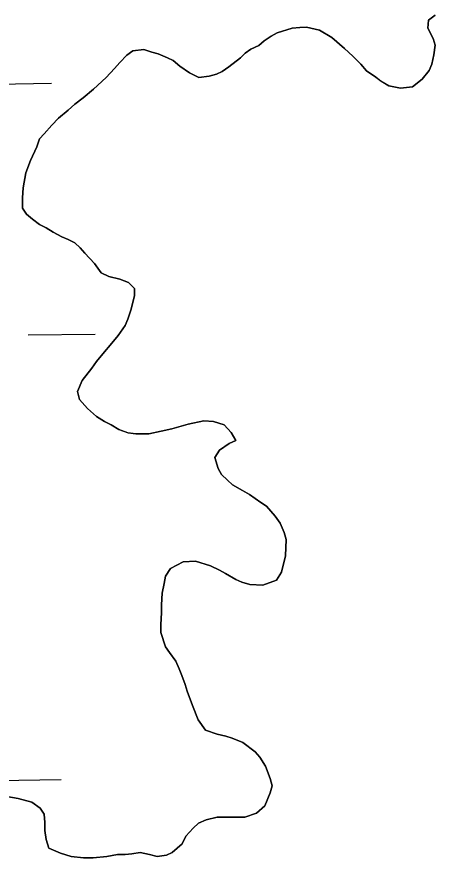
# Model space of a CAD drawing. Extents: x 3767014 to 3805179, y 361544 to 387384.
# Drawn here: x 3771776.7 to 3771976.4, y 381465.1 to 381867.1 of the extents above; entities that cross this region are included whole.
import ezdxf

# ---------------------------------------------------------------- set-up
doc = ezdxf.new("R2010")
doc.units = 0
doc.layers.add('V-TOPO-SHOR', color=7, linetype='Continuous')
doc.layers.add('V-WETL-SWMP', color=7, linetype='Continuous')

msp = doc.modelspace()

# ---------------------------------------------------------------- linework, layer by layer
at = {"layer": 'V-TOPO-SHOR'}
for points in [[(3771825.01, 381714.863), (3771828.436, 381719.545), (3771829.68, 381722.666), (3771831.234, 381727.348), (3771832.784, 381733.899), (3771832.78, 381737.33), (3771829.97, 381740.133), (3771825.913, 381741.688), (3771820.609, 381742.931), (3771816.863, 381744.797), (3771813.74, 381749.161), (3771809.054, 381754.146), (3771806.869, 381756.636), (3771804.37, 381759.13), (3771801.249, 381760.685), (3771798.128, 381761.928), (3771794.071, 381764.107), (3771790.637, 381766.286), (3771787.515, 381767.843), (3771784.083, 381770.333), (3771781.271, 381772.825), (3771779.397, 381775.631), (3771779.391, 381780.622), (3771779.696, 381785.302), (3771780.935, 381792.476), (3771783.112, 381798.405), (3771786.223, 381804.959), (3771787.466, 381808.704), (3771789.647, 381811.203), (3771793.385, 381815.26), (3771796.5, 381818.697), (3771801.176, 381822.444), (3771804.291, 381825.256), (3771808.341, 381828.379), (3771813.326, 381832.441), (3771819.247, 381838.062), (3771823.296, 381842.435), (3771825.788, 381845.245), (3771829.215, 381848.679), (3771832.02, 381850.867), (3771837.323, 381851.497), (3771841.066, 381850.254), (3771844.188, 381849.322), (3771848.556, 381847.457), (3771851.364, 381846.211), (3771854.487, 381843.408), (3771859.169, 381840.295), (3771863.539, 381838.116), (3771868.528, 381838.746), (3771871.959, 381839.686), (3771874.764, 381840.938), (3771877.881, 381843.123), (3771883.491, 381847.498), (3771885.672, 381849.685), (3771888.476, 381851.559), (3771892.217, 381853.435), (3771894.71, 381855.622), (3771898.138, 381857.809), (3771900.944, 381859.372), (3771908.116, 381861.563), (3771911.858, 381861.881), (3771914.977, 381862.196), (3771921.217, 381860.644), (3771927.148, 381857.219), (3771933.079, 381851.925), (3771937.138, 381848.188), (3771940.886, 381844.448), (3771943.698, 381841.333), (3771948.068, 381838.218), (3771950.567, 381836.35), (3771954.313, 381834.171), (3771959.928, 381832.93), (3771965.542, 381833.561), (3771970.215, 381837.311), (3771973.642, 381841.37), (3771974.887, 381844.489), (3771975.817, 381848.857), (3771976.433, 381853.537), (3771975.495, 381856.654), (3771972.992, 381861.643), (3771973.302, 381865.387), (3771976.417, 381867.885)], [(3771802.542, 381465.924), (3771808.468, 381465.308), (3771813.148, 381465.314), (3771819.698, 381465.947), (3771824.687, 381466.887), (3771828.43, 381466.891), (3771831.549, 381467.209), (3771835.602, 381467.837), (3771839.971, 381466.905), (3771843.715, 381465.976), (3771848.081, 381466.604), (3771850.887, 381467.856), (3771855.56, 381471.917), (3771857.428, 381475.661), (3771860.854, 381479.408), (3771863.347, 381481.907), (3771867.088, 381483.472), (3771872.389, 381484.725), (3771880.812, 381484.735), (3771885.49, 381484.741), (3771891.101, 381486.619), (3771895.152, 381490.054), (3771897.64, 381496.296), (3771898.572, 381499.729), (3771897.632, 381503.159), (3771895.441, 381509.082), (3771892.629, 381513.446), (3771890.442, 381515.939), (3771884.511, 381520.299), (3771879.518, 381522.476), (3771876.397, 381523.408), (3771872.341, 381524.338), (3771866.724, 381526.203), (3771863.287, 381531.19), (3771860.471, 381538.049), (3771857.969, 381544.908), (3771857.029, 381548.025), (3771855.464, 381552.391), (3771854.213, 381555.508), (3771852.648, 381559.25), (3771849.525, 381563.301), (3771847.649, 381566.104), (3771845.457, 381572.965), (3771845.453, 381576.709), (3771845.758, 381582.323), (3771845.752, 381586.066), (3771846.057, 381591.682), (3771846.987, 381596.36), (3771847.608, 381599.792), (3771850.098, 381603.538), (3771856.023, 381606.665), (3771861.948, 381606.985), (3771869.124, 381604.81), (3771873.495, 381602.63), (3771876.302, 381601.074), (3771881.297, 381598.274), (3771884.105, 381597.029), (3771887.851, 381595.786), (3771894.089, 381595.483), (3771900.637, 381597.986), (3771903.127, 381601.731), (3771904.989, 381609.53), (3771905.292, 381617.329), (3771904.352, 381620.759), (3771902.476, 381625.124), (3771899.975, 381628.552), (3771895.916, 381633.226), (3771893.104, 381635.093), (3771887.798, 381638.831), (3771884.365, 381640.699), (3771879.684, 381643.5), (3771877.185, 381645.679), (3771874.373, 381648.483), (3771872.81, 381651.289), (3771871.246, 381656.589), (3771873.425, 381660.024), (3771878.098, 381663.149), (3771881.215, 381664.712), (3771879.028, 381668.451), (3771875.594, 381672.191), (3771870.601, 381673.745), (3771865.921, 381674.05), (3771858.438, 381672.482), (3771850.643, 381670.288), (3771845.654, 381669.037), (3771839.727, 381667.781), (3771833.489, 381667.773), (3771829.745, 381668.392), (3771825.377, 381669.946), (3771821.631, 381672.125), (3771818.51, 381673.682), (3771814.764, 381676.172), (3771810.394, 381679.91), (3771806.646, 381684.272), (3771805.704, 381688.014), (3771807.881, 381693.318), (3771812.552, 381699.251), (3771814.731, 381702.372), (3771818.471, 381707.056), (3771821.273, 381710.179), (3771825.01, 381714.863)], [(3771742.345, 381464.917), (3771742.65, 381469.597), (3771743.891, 381476.146), (3771745.132, 381479.267), (3771746.375, 381483.324), (3771747.62, 381486.132), (3771751.358, 381490.193), (3771756.658, 381492.383), (3771761.958, 381494.261), (3771767.883, 381494.891), (3771771.94, 381494.584), (3771777.243, 381493.654), (3771783.796, 381491.793), (3771787.853, 381488.989), (3771789.729, 381486.183), (3771790.047, 381482.13), (3771790.051, 381478.387), (3771790.68, 381474.02), (3771791.933, 381469.967), (3771797.551, 381467.479), (3771802.542, 381465.924)]]:
    msp.add_lwpolyline(points, dxfattribs=at)
at = {"layer": 'V-WETL-SWMP'}
for p, q in [((3771973.301, 381865.386), (3771972.993, 381861.643)), ((3771976.417, 381867.885), (3771973.301, 381865.386)), ((3771908.115, 381861.564), (3771900.943, 381859.372)), ((3771911.857, 381861.881), (3771908.115, 381861.564)), ((3771914.976, 381862.196), (3771911.857, 381861.881)), ((3771921.216, 381860.644), (3771914.976, 381862.196)), ((3771972.993, 381861.643), (3771975.495, 381856.655)), ((3771898.138, 381857.809), (3771894.709, 381855.621)), ((3771900.943, 381859.372), (3771898.138, 381857.809)), ((3771927.147, 381857.22), (3771921.216, 381860.644)), ((3771892.217, 381853.435), (3771888.476, 381851.559)), ((3771894.709, 381855.621), (3771892.217, 381853.435)), ((3771933.08, 381851.925), (3771927.147, 381857.22)), ((3771975.495, 381856.655), (3771976.434, 381853.537)), ((3771976.434, 381853.537), (3771975.816, 381848.858)), ((3771832.02, 381850.867), (3771829.215, 381848.68)), ((3771837.322, 381851.497), (3771832.02, 381850.867)), ((3771841.066, 381850.254), (3771837.322, 381851.497)), ((3771844.187, 381849.322), (3771841.066, 381850.254)), ((3771848.556, 381847.456), (3771844.187, 381849.322)), ((3771885.671, 381849.684), (3771883.49, 381847.498)), ((3771888.476, 381851.559), (3771885.671, 381849.684)), ((3771937.139, 381848.187), (3771933.08, 381851.925)), ((3771825.788, 381845.245), (3771823.296, 381842.434)), ((3771829.215, 381848.68), (3771825.788, 381845.245)), ((3771851.364, 381846.211), (3771848.556, 381847.456)), ((3771854.487, 381843.408), (3771851.364, 381846.211)), ((3771883.49, 381847.498), (3771877.881, 381843.124)), ((3771940.887, 381844.448), (3771937.139, 381848.187)), ((3771975.816, 381848.858), (3771974.886, 381844.49)), ((3771823.296, 381842.434), (3771819.247, 381838.063)), ((3771859.169, 381840.294), (3771854.487, 381843.408)), ((3771877.881, 381843.124), (3771874.765, 381840.937)), ((3771943.698, 381841.333), (3771940.887, 381844.448)), ((3771948.068, 381838.219), (3771943.698, 381841.333)), ((3771973.642, 381841.369), (3771970.216, 381837.31)), ((3771974.886, 381844.49), (3771973.642, 381841.369)), ((3771819.247, 381838.063), (3771813.327, 381832.441)), ((3771863.539, 381838.116), (3771859.169, 381840.294)), ((3771868.529, 381838.746), (3771863.539, 381838.116)), ((3771871.959, 381839.686), (3771868.529, 381838.746)), ((3771874.765, 381840.937), (3771871.959, 381839.686)), ((3771950.566, 381836.35), (3771948.068, 381838.219)), ((3771970.216, 381837.31), (3771965.541, 381833.561)), ((3771710.597, 381834.173), (3771793.224, 381835.321)), ((3771954.312, 381834.171), (3771950.566, 381836.35)), ((3771959.928, 381832.93), (3771954.312, 381834.171)), ((3771965.541, 381833.561), (3771959.928, 381832.93)), ((3771813.327, 381832.441), (3771808.341, 381828.38)), ((3771804.29, 381825.256), (3771801.175, 381822.445)), ((3771808.341, 381828.38), (3771804.29, 381825.256)), ((3771801.175, 381822.445), (3771796.5, 381818.696)), ((3771796.5, 381818.696), (3771793.385, 381815.261)), ((3771793.385, 381815.261), (3771789.647, 381811.202)), ((3771789.647, 381811.202), (3771787.467, 381808.704)), ((3771787.467, 381808.704), (3771786.224, 381804.959)), ((3771786.224, 381804.959), (3771783.112, 381798.405)), ((3771783.112, 381798.405), (3771780.936, 381792.476)), ((3771780.936, 381792.476), (3771779.697, 381785.301)), ((3771779.697, 381785.301), (3771779.391, 381780.622)), ((3771779.391, 381780.622), (3771779.397, 381775.631)), ((3771779.397, 381775.631), (3771781.272, 381772.826)), ((3771781.272, 381772.826), (3771784.082, 381770.334)), ((3771784.082, 381770.334), (3771787.516, 381767.843)), ((3771787.516, 381767.843), (3771790.637, 381766.287)), ((3771790.637, 381766.287), (3771794.071, 381764.108)), ((3771794.071, 381764.108), (3771798.129, 381761.929)), ((3771798.129, 381761.929), (3771801.249, 381760.685)), ((3771801.249, 381760.685), (3771804.37, 381759.13)), ((3771804.37, 381759.13), (3771806.869, 381756.637)), ((3771806.869, 381756.637), (3771809.055, 381754.145)), ((3771809.055, 381754.145), (3771813.74, 381749.16)), ((3771813.74, 381749.16), (3771816.864, 381744.796)), ((3771816.864, 381744.796), (3771820.61, 381742.93)), ((3771820.61, 381742.93), (3771825.914, 381741.688)), ((3771825.914, 381741.688), (3771829.971, 381740.134)), ((3771829.971, 381740.134), (3771832.781, 381737.33)), ((3771832.781, 381737.33), (3771832.785, 381733.899)), ((3771832.785, 381733.899), (3771831.234, 381727.347)), ((3771831.234, 381727.347), (3771829.68, 381722.666)), ((3771829.68, 381722.666), (3771828.436, 381719.545)), ((3771828.436, 381719.545), (3771825.011, 381714.862)), ((3771782.049, 381715.083), (3771814.046, 381715.528)), ((3771825.011, 381714.862), (3771821.273, 381710.179)), ((3771821.273, 381710.179), (3771818.47, 381707.056)), ((3771818.47, 381707.056), (3771814.732, 381702.373)), ((3771814.732, 381702.373), (3771812.553, 381699.251)), ((3771812.553, 381699.251), (3771807.881, 381693.319)), ((3771807.881, 381693.319), (3771805.704, 381688.014)), ((3771805.704, 381688.014), (3771806.645, 381684.272)), ((3771806.645, 381684.272), (3771810.393, 381679.91)), ((3771810.393, 381679.91), (3771814.764, 381676.172)), ((3771814.764, 381676.172), (3771818.51, 381673.681)), ((3771818.51, 381673.681), (3771821.631, 381672.126)), ((3771850.642, 381670.289), (3771858.437, 381672.482)), ((3771858.437, 381672.482), (3771865.921, 381674.051)), ((3771865.921, 381674.051), (3771870.6, 381673.745)), ((3771870.6, 381673.745), (3771875.593, 381672.191)), ((3771821.631, 381672.126), (3771825.377, 381669.947)), ((3771825.377, 381669.947), (3771829.746, 381668.392)), ((3771829.746, 381668.392), (3771833.489, 381667.773)), ((3771839.728, 381667.781), (3771845.653, 381669.036)), ((3771845.653, 381669.036), (3771850.642, 381670.289)), ((3771875.593, 381672.191), (3771879.028, 381668.452)), ((3771879.028, 381668.452), (3771881.216, 381664.712)), ((3771833.489, 381667.773), (3771839.728, 381667.781)), ((3771881.216, 381664.712), (3771878.099, 381663.148)), ((3771878.099, 381663.148), (3771873.424, 381660.024)), ((3771873.424, 381660.024), (3771871.245, 381656.59)), ((3771871.245, 381656.59), (3771872.811, 381651.289)), ((3771872.811, 381651.289), (3771874.374, 381648.484)), ((3771874.374, 381648.484), (3771877.185, 381645.68)), ((3771877.185, 381645.68), (3771879.683, 381643.5)), ((3771879.683, 381643.5), (3771884.365, 381640.698)), ((3771884.365, 381640.698), (3771887.798, 381638.831)), ((3771887.798, 381638.831), (3771893.105, 381635.094)), ((3771893.105, 381635.094), (3771895.915, 381633.226)), ((3771895.915, 381633.226), (3771899.975, 381628.552)), ((3771899.975, 381628.552), (3771902.475, 381625.124)), ((3771902.475, 381625.124), (3771904.352, 381620.759)), ((3771904.352, 381620.759), (3771905.291, 381617.33)), ((3771905.291, 381617.33), (3771904.989, 381609.531)), ((3771904.989, 381609.531), (3771903.127, 381601.731)), ((3771856.022, 381606.665), (3771850.099, 381603.538)), ((3771861.948, 381606.984), (3771856.022, 381606.665)), ((3771869.124, 381604.809), (3771861.948, 381606.984)), ((3771873.494, 381602.631), (3771869.124, 381604.809)), ((3771850.099, 381603.538), (3771847.608, 381599.792)), ((3771876.303, 381601.075), (3771873.494, 381602.631)), ((3771881.297, 381598.274), (3771876.303, 381601.075)), ((3771903.127, 381601.731), (3771900.636, 381597.985)), ((3771846.988, 381596.36), (3771846.058, 381591.681)), ((3771847.608, 381599.792), (3771846.988, 381596.36)), ((3771884.106, 381597.029), (3771881.297, 381598.274)), ((3771887.85, 381595.786), (3771884.106, 381597.029)), ((3771900.636, 381597.985), (3771894.089, 381595.482)), ((3771894.089, 381595.482), (3771887.85, 381595.786)), ((3771846.058, 381591.681), (3771845.753, 381586.066)), ((3771845.753, 381586.066), (3771845.758, 381582.323)), ((3771845.758, 381582.323), (3771845.453, 381576.708)), ((3771845.453, 381576.708), (3771845.457, 381572.965)), ((3771845.457, 381572.965), (3771847.649, 381566.105)), ((3771847.649, 381566.105), (3771849.524, 381563.3)), ((3771849.524, 381563.3), (3771852.648, 381559.249)), ((3771852.648, 381559.249), (3771854.212, 381555.508)), ((3771854.212, 381555.508), (3771855.463, 381552.39)), ((3771855.463, 381552.39), (3771857.028, 381548.025)), ((3771857.028, 381548.025), (3771857.968, 381544.907)), ((3771857.968, 381544.907), (3771860.471, 381538.048)), ((3771860.471, 381538.048), (3771863.287, 381531.19)), ((3771863.287, 381531.19), (3771866.724, 381526.203)), ((3771866.724, 381526.203), (3771872.341, 381524.338)), ((3771872.341, 381524.338), (3771876.397, 381523.407)), ((3771876.397, 381523.407), (3771879.517, 381522.476)), ((3771879.517, 381522.476), (3771884.511, 381520.298)), ((3771884.511, 381520.298), (3771890.442, 381515.938)), ((3771890.442, 381515.938), (3771892.629, 381513.446)), ((3771892.629, 381513.446), (3771895.441, 381509.082)), ((3771895.441, 381509.082), (3771897.632, 381503.159)), ((3771697.855, 381501.289), (3771797.845, 381502.678)), ((3771897.632, 381503.159), (3771898.572, 381499.729)), ((3771898.572, 381499.729), (3771897.64, 381496.296)), ((3771897.64, 381496.296), (3771895.152, 381490.055)), ((3771777.243, 381493.655), (3771771.94, 381494.585)), ((3771783.796, 381491.792), (3771777.243, 381493.655)), ((3771787.854, 381488.989), (3771783.796, 381491.792)), ((3771789.729, 381486.184), (3771787.854, 381488.989)), ((3771895.152, 381490.055), (3771891.102, 381486.619)), ((3771790.046, 381482.13), (3771789.729, 381486.184)), ((3771867.088, 381483.471), (3771863.347, 381481.907)), ((3771872.389, 381484.725), (3771867.088, 381483.471)), ((3771880.811, 381484.735), (3771872.389, 381484.725)), ((3771885.489, 381484.741), (3771880.811, 381484.735)), ((3771891.102, 381486.619), (3771885.489, 381484.741)), ((3771790.051, 381478.387), (3771790.046, 381482.13)), ((3771863.347, 381481.907), (3771860.854, 381479.408)), ((3771790.68, 381474.021), (3771790.051, 381478.387)), ((3771857.428, 381475.661), (3771855.561, 381471.916)), ((3771860.854, 381479.408), (3771857.428, 381475.661)), ((3771791.932, 381469.967), (3771790.68, 381474.021)), ((3771855.561, 381471.916), (3771850.887, 381467.855)), ((3771797.55, 381467.479), (3771791.932, 381469.967)), ((3771802.542, 381465.925), (3771797.55, 381467.479)), ((3771835.603, 381467.837), (3771831.549, 381467.208)), ((3771839.971, 381466.906), (3771835.603, 381467.837)), ((3771850.887, 381467.855), (3771848.081, 381466.604)), ((3771808.469, 381465.309), (3771802.542, 381465.925)), ((3771813.148, 381465.314), (3771808.469, 381465.309)), ((3771819.698, 381465.946), (3771813.148, 381465.314)), ((3771824.687, 381466.888), (3771819.698, 381465.946)), ((3771828.43, 381466.892), (3771824.687, 381466.888)), ((3771831.549, 381467.208), (3771828.43, 381466.892)), ((3771843.715, 381465.975), (3771839.971, 381466.906)), ((3771848.081, 381466.604), (3771843.715, 381465.975))]:
    msp.add_line(p, q, dxfattribs=at)

doc.saveas('drawing.dxf')
